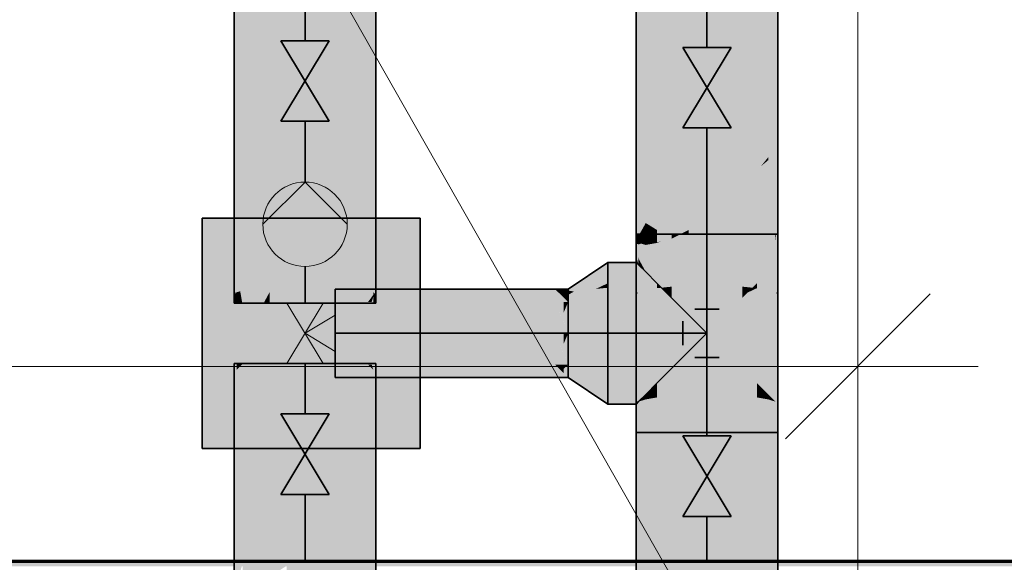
# Model space of a CAD drawing. Extents: x -459 to 541, y -543 to 550.
# Tile 447 of 577: x 162 to 174, y 263 to 270. Entities that reach past the tile are written whole.
import ezdxf
from ezdxf.lldxf.tags import DXFTag

# ---------------------------------------------------------------- set-up
doc = ezdxf.new("R2010")
doc.units = 0
doc.layers.get('0').update_dxf_attribs({"lineweight": 35})
for name, color, linetype, lineweight in [('0-Shading', 7, 'Continuous', 35), ('5_UG-NEU', 7, 'Continuous', 25), ('5_UG-TEXT-MASS', 7, 'Continuous', 25)]:
    doc.layers.add(name, color=color, linetype=linetype, lineweight=lineweight)
for name, color, linetype, lineweight, true_color in [('H_Heizung', 1, 'Continuous', 35, 0xff0000), ('H_Ruecklauf', 5, 'Continuous', 35, 0x0000ff), ('H_Vorlauf', 1, 'Continuous', 35, 0xff0000), ('H_Vorlauf@DELETE-EINSTRICH', 1, 'Continuous', 5, 0xff0000)]:
    doc.layers.add(name, color=color, linetype=linetype, lineweight=lineweight, true_color=true_color)
tags = doc.linetypes.add('PUNKT2_S9', pattern=[0.0005, 0, -0.0005]).pattern_tags.tags
tags[6:7] = [DXFTag(74, 4), DXFTag(75, 0), DXFTag(340, '0'), DXFTag(46, 1.0), DXFTag(50, 0.0), DXFTag(44, 0.0), DXFTag(45, 0.0)]
tags[4:5] = [DXFTag(74, 4), DXFTag(75, 0), DXFTag(340, '0'), DXFTag(46, 1.0), DXFTag(50, 0.0), DXFTag(44, 0.0), DXFTag(45, 0.0)]
tags = doc.linetypes.add('VERDECKT2_S2', pattern=[0.0027, 0.002, -0.0007]).pattern_tags.tags
tags[6:7] = [DXFTag(74, 4), DXFTag(75, 0), DXFTag(340, '0'), DXFTag(46, 1.0), DXFTag(50, 0.0), DXFTag(44, 0.0), DXFTag(45, 0.0)]
tags[4:5] = [DXFTag(74, 4), DXFTag(75, 0), DXFTag(340, '0'), DXFTag(46, 1.0), DXFTag(50, 0.0), DXFTag(44, 0.0), DXFTag(45, 0.0)]

# ---------------------------------------------------------------- blocks, each defined once
blk = doc.blocks.new('Shading-A07ALAKV1N', base_point=(152.569, 260.296))
at = {"layer": '0-Shading', "color": 5, "true_color": 0x0000f5}
for points in [[(169.841, 272.264), (169.629, 272.052), (169.841, 267.559), (169.629, 267.443)], [(170.509, 272.052), (170.297, 272.264), (170.509, 268.399), (170.297, 268.054)], [(170.509, 268.399), (170.297, 268.054), (170.509, 268.051), (170.297, 267.807)], [(170.509, 268.051), (170.297, 267.807), (170.509, 267.968), (170.297, 267.78)], [(170.297, 267.78), (170.297, 267.375), (170.509, 267.968), (170.509, 267.375)], [(169.841, 267.559), (169.629, 267.443), (169.74, 267.375), (169.629, 267.375)], [(169.841, 267.559), (169.74, 267.375), (169.841, 267.427)], [(169.629, 266.722), (169.841, 266.734), (169.74, 267.375), (169.841, 267.375)], [(169.629, 266.722), (169.74, 267.375), (169.629, 267.318)], [(169.74, 267.375), (169.629, 267.375), (169.629, 267.318)], [(169.74, 267.375), (169.841, 267.375), (169.841, 267.427)], [(170.509, 266.722), (170.509, 267.375), (170.297, 266.734), (170.297, 267.375)], [(169.629, 266.722), (169.841, 266.371), (169.728, 266.728)], [(169.841, 266.371), (169.629, 266.722), (169.629, 266.583)], [(169.841, 266.371), (169.841, 266.734), (169.728, 266.728)], [(170.41, 266.728), (170.297, 266.734), (170.297, 266.371)], [(170.297, 266.371), (170.371, 266.445), (170.41, 266.728)], [(170.41, 266.728), (170.371, 266.445), (170.509, 266.722), (170.509, 266.583)], [(165.853, 266.532), (165.444, 266.532), (165.747, 266.143), (165.444, 266.143)], [(165.853, 266.532), (165.747, 266.143), (165.831, 266.409)], [(165.786, 266.143), (165.877, 266.143), (165.853, 266.532), (165.898, 266.532)], [(165.898, 266.532), (165.877, 266.143), (167.011, 266.532), (167.626, 266.143)], [(167.011, 266.532), (167.626, 266.143), (167.199, 266.532), (167.836, 266.143)], [(167.199, 266.532), (167.836, 266.143), (167.409, 266.532), (168.024, 266.143)], [(167.409, 266.532), (168.024, 266.143), (167.626, 266.532), (168.177, 266.143)], [(167.626, 266.532), (168.177, 266.143), (167.836, 266.532), (168.286, 266.143)], [(167.836, 266.532), (168.286, 266.143), (168.024, 266.532), (168.342, 266.143)], [(168.024, 266.532), (168.342, 266.143), (168.177, 266.532)], [(168.177, 266.532), (168.286, 266.276), (168.286, 266.532)], [(168.286, 266.399), (168.286, 266.276), (168.342, 266.532), (168.342, 266.143)], [(168.286, 266.532), (168.286, 266.399), (168.342, 266.532)], [(168.837, 266.583), (168.837, 266.371), (169.629, 266.583), (169.841, 266.371)], [(169.841, 266.371), (169.629, 266.583), (169.841, 265.915), (169.629, 265.703)], [(170.371, 266.445), (170.297, 265.915), (170.509, 266.583), (170.509, 265.703)], [(165.747, 266.143), (165.786, 266.143), (165.831, 266.409)], [(170.297, 266.371), (170.297, 265.915), (170.371, 266.445)], [(165.747, 266.143), (165.444, 266.143), (165.853, 265.754), (165.444, 265.754)], [(165.747, 266.143), (165.853, 265.754), (165.831, 265.878)], [(165.786, 266.143), (165.747, 266.143), (165.831, 265.878)], [(165.853, 265.754), (165.898, 265.754), (165.786, 266.143), (165.877, 266.143)], [(165.877, 266.143), (165.898, 265.754), (167.626, 266.143), (168.177, 265.754)], [(167.626, 266.143), (168.177, 265.754), (167.836, 266.143), (168.286, 265.754)], [(167.836, 266.143), (168.286, 265.754), (168.024, 266.143), (168.342, 265.754)], [(168.024, 266.143), (168.342, 265.754), (168.177, 266.143)], [(168.177, 266.143), (168.286, 265.887), (168.286, 266.143)], [(168.286, 266.011), (168.286, 265.887), (168.342, 266.143), (168.342, 265.754)], [(168.286, 266.143), (168.286, 266.011), (168.342, 266.143)], [(168.837, 265.915), (168.837, 265.703), (169.841, 265.915), (169.629, 265.703)], [(169.629, 265.703), (169.841, 265.818), (169.841, 265.915)], [(170.297, 265.818), (170.509, 265.703), (170.297, 265.915)], [(169.629, 265.628), (169.841, 265.696), (169.629, 265.703), (169.841, 265.818)], [(170.297, 265.696), (170.509, 265.628), (170.297, 265.818), (170.509, 265.703)], [(169.629, 265.515), (169.841, 265.551), (169.629, 265.628), (169.841, 265.696)], [(170.297, 265.551), (170.509, 265.515), (170.297, 265.696), (170.509, 265.628)], [(169.629, 265.364), (169.841, 265.375), (169.629, 265.515), (169.841, 265.551)], [(170.297, 265.375), (170.509, 265.364), (170.297, 265.551), (170.509, 265.515)], [(169.629, 264.911), (169.841, 264.911), (169.629, 265.364), (169.841, 265.375)], [(170.297, 264.911), (170.509, 264.911), (170.297, 265.375), (170.509, 265.364)], [(169.629, 262.616), (169.841, 262.616), (169.629, 264.911), (169.841, 264.911)], [(170.297, 262.616), (170.509, 262.616), (170.297, 264.911), (170.509, 264.911)]]:
    blk.add_solid(points, dxfattribs=at)
at = {"layer": '0-Shading', "color": 5, "true_color": 0x0000fd}
for points in [[(170.069, 272.337), (169.841, 272.264), (170.069, 267.767), (169.841, 267.559)], [(170.297, 272.264), (170.069, 272.337), (170.297, 268.054), (170.069, 267.767)], [(170.297, 268.054), (170.069, 267.767), (170.297, 267.807), (170.069, 267.594)], [(170.069, 267.767), (169.841, 267.559), (170.069, 267.594), (169.841, 267.427)], [(170.297, 267.807), (170.132, 267.653), (170.297, 267.78)], [(170.132, 267.653), (170.297, 267.375), (170.297, 267.78)], [(170.132, 267.653), (170.069, 267.594), (170.297, 267.375), (170.069, 267.375)], [(169.841, 267.427), (169.841, 267.375), (170.069, 267.594), (170.069, 267.375)], [(170.069, 266.738), (170.069, 267.375), (169.841, 266.734), (169.841, 267.375)], [(170.297, 266.734), (170.297, 267.375), (170.069, 266.738), (170.069, 267.375)], [(169.841, 266.734), (169.841, 266.371), (170.069, 266.738), (170.069, 266.143)], [(170.069, 266.143), (170.297, 266.371), (170.069, 266.738), (170.297, 266.734)], [(168.837, 266.371), (168.837, 266.143), (169.841, 266.371), (170.069, 266.143)], [(169.841, 266.371), (169.841, 265.915), (170.069, 266.143)], [(170.069, 266.143), (170.297, 265.915), (170.297, 266.371)], [(168.837, 266.143), (168.837, 265.915), (170.069, 266.143), (169.841, 265.915)], [(169.841, 265.915), (170.069, 265.988), (170.069, 266.143)], [(170.069, 265.988), (170.297, 265.915), (170.069, 266.143)], [(169.841, 265.818), (170.069, 265.857), (169.841, 265.915), (170.069, 265.988)], [(170.069, 265.857), (170.297, 265.818), (170.069, 265.988), (170.297, 265.915)], [(169.841, 265.696), (170.069, 265.719), (169.841, 265.818), (170.069, 265.857)], [(170.069, 265.719), (170.297, 265.696), (170.069, 265.857), (170.297, 265.818)], [(169.841, 265.551), (170.069, 265.563), (169.841, 265.696), (170.069, 265.719)], [(170.069, 265.563), (170.297, 265.551), (170.069, 265.719), (170.297, 265.696)], [(169.841, 265.375), (170.069, 265.379), (169.841, 265.551), (170.069, 265.563)], [(170.069, 265.379), (170.297, 265.375), (170.069, 265.563), (170.297, 265.551)], [(169.841, 264.911), (170.069, 264.911), (169.841, 265.375), (170.069, 265.379)], [(170.069, 264.911), (170.297, 264.911), (170.069, 265.379), (170.297, 265.375)], [(169.841, 262.616), (170.069, 262.616), (169.841, 264.911), (170.069, 264.911)], [(170.069, 262.616), (170.297, 262.616), (170.069, 264.911), (170.297, 264.911)]]:
    blk.add_solid(points, dxfattribs=at)
at = {"layer": '0-Shading', "color": 172, "true_color": 0x0000e4}
for points in [[(169.629, 272.052), (169.447, 271.715), (169.629, 267.443), (169.447, 267.427)], [(170.691, 271.715), (170.509, 272.052), (170.691, 268.779), (170.509, 268.399)], [(170.691, 268.779), (170.509, 268.399), (170.691, 268.31), (170.509, 268.051)], [(170.691, 268.31), (170.509, 268.051), (170.691, 268.156), (170.509, 267.968)], [(170.509, 267.968), (170.509, 267.375), (170.691, 268.156), (170.691, 267.375)], [(169.447, 267.427), (169.447, 267.375), (169.629, 267.443), (169.629, 267.375)], [(169.629, 267.318), (169.629, 267.375), (169.447, 267.273), (169.447, 267.375)], [(170.509, 266.722), (170.635, 266.709), (170.691, 267.375), (170.691, 266.765)], [(170.509, 266.722), (170.691, 267.375), (170.509, 267.375)], [(169.447, 267.266), (169.629, 267.318), (169.495, 267.285)], [(169.629, 267.318), (169.447, 267.266), (169.503, 266.709), (169.447, 266.765)], [(169.447, 267.273), (169.447, 267.266), (169.495, 267.285)], [(169.629, 267.318), (169.503, 266.709), (169.629, 266.722)], [(169.447, 266.765), (168.837, 266.765), (169.503, 266.709), (168.837, 266.709)], [(169.447, 266.765), (169.447, 266.704), (169.503, 266.709)], [(170.635, 266.709), (170.691, 266.704), (170.691, 266.765)], [(168.837, 266.709), (168.837, 266.583), (169.503, 266.709), (169.629, 266.583)], [(169.503, 266.709), (169.447, 266.704), (169.629, 266.583)], [(169.447, 266.704), (169.447, 265.521), (169.629, 266.583), (169.629, 265.703)], [(169.558, 266.715), (169.503, 266.709), (169.629, 266.583)], [(169.629, 266.583), (169.629, 266.722), (169.558, 266.715)], [(170.58, 266.715), (170.509, 266.722), (170.509, 266.583)], [(170.509, 266.583), (170.576, 266.65), (170.58, 266.715)], [(170.576, 266.65), (170.509, 265.703), (170.691, 266.704), (170.691, 265.521)], [(170.509, 266.583), (170.509, 265.703), (170.576, 266.65)], [(170.58, 266.715), (170.576, 266.65), (170.635, 266.709)], [(170.576, 266.65), (170.691, 266.704), (170.635, 266.709)], [(168.837, 265.703), (168.837, 265.521), (169.629, 265.703), (169.447, 265.521)], [(169.447, 265.521), (169.629, 265.628), (169.629, 265.703)], [(170.509, 265.628), (170.691, 265.521), (170.509, 265.703)], [(169.447, 265.457), (169.629, 265.515), (169.447, 265.521), (169.629, 265.628)], [(170.509, 265.515), (170.691, 265.457), (170.509, 265.628), (170.691, 265.521)], [(169.447, 265.345), (169.629, 265.364), (169.447, 265.457), (169.629, 265.515)], [(170.509, 265.364), (170.691, 265.345), (170.509, 265.515), (170.691, 265.457)], [(169.447, 264.911), (169.629, 264.911), (169.447, 265.345), (169.629, 265.364)], [(170.509, 264.911), (170.691, 264.911), (170.509, 265.364), (170.691, 265.345)], [(169.447, 262.616), (169.629, 262.616), (169.447, 264.911), (169.629, 264.911)], [(170.509, 262.616), (170.691, 262.616), (170.509, 264.911), (170.691, 264.911)]]:
    blk.add_solid(points, dxfattribs=at)
at = {"layer": '0-Shading', "color": 172, "true_color": 0x0000cd}
for points in [[(169.447, 271.715), (169.307, 271.275), (169.447, 267.427), (169.307, 267.513)], [(170.831, 271.275), (170.691, 271.715), (170.831, 269.168), (170.691, 268.779)], [(170.831, 269.168), (170.691, 268.779), (170.831, 268.567), (170.691, 268.31)], [(170.831, 268.567), (170.691, 268.31), (170.831, 268.332), (170.691, 268.156)], [(170.742, 268.22), (170.691, 268.156), (170.831, 267.375), (170.691, 267.375)], [(170.831, 268.332), (170.742, 268.22), (170.831, 268.295)], [(170.742, 268.22), (170.831, 267.375), (170.831, 268.295)], [(169.307, 267.513), (169.307, 267.375), (169.447, 267.427), (169.447, 267.375)], [(169.447, 267.273), (169.447, 267.375), (169.307, 267.297), (169.307, 267.375)], [(170.831, 267.003), (170.831, 267.375), (170.691, 266.765), (170.691, 267.375)], [(169.307, 267.297), (169.307, 267.241), (169.447, 267.273), (169.447, 267.266)], [(169.447, 267.266), (169.307, 267.241), (169.447, 266.765), (169.307, 267.003)], [(169.447, 266.765), (169.307, 267.003), (169.307, 266.905)], [(170.691, 266.765), (170.831, 266.905), (170.831, 267.003)], [(168.837, 266.905), (168.837, 266.765), (169.307, 266.905), (169.447, 266.765)], [(169.447, 266.765), (169.307, 266.905), (169.447, 266.704), (169.307, 266.68)], [(170.691, 266.765), (170.691, 266.704), (170.831, 266.905), (170.831, 266.68)], [(169.307, 265.381), (169.447, 265.521), (169.307, 266.68), (169.447, 266.704)], [(170.831, 265.381), (170.831, 266.68), (170.691, 265.521), (170.691, 266.704)], [(168.837, 265.521), (168.837, 265.381), (169.447, 265.521), (169.307, 265.381)], [(169.307, 265.381), (169.447, 265.457), (169.447, 265.521)], [(170.691, 265.457), (170.831, 265.381), (170.691, 265.521)], [(169.307, 265.321), (169.447, 265.345), (169.307, 265.381), (169.447, 265.457)], [(170.691, 265.345), (170.831, 265.321), (170.691, 265.457), (170.831, 265.381)], [(169.307, 264.911), (169.447, 264.911), (169.307, 265.321), (169.447, 265.345)], [(170.691, 264.911), (170.831, 264.911), (170.691, 265.345), (170.831, 265.321)], [(169.307, 262.616), (169.447, 262.616), (169.307, 264.911), (169.447, 264.911)], [(170.691, 262.616), (170.831, 262.616), (170.691, 264.911), (170.831, 264.911)]]:
    blk.add_solid(points, dxfattribs=at)
at = {"layer": '0-Shading', "color": 174, "true_color": 0x0000b0}
for points in [[(169.307, 271.275), (169.219, 270.762), (169.307, 267.513), (169.219, 267.694)], [(170.919, 270.762), (170.831, 271.275), (170.919, 269.54), (170.831, 269.168)], [(170.919, 269.54), (170.831, 269.168), (170.919, 268.803), (170.831, 268.567)], [(170.919, 268.803), (170.831, 268.567), (170.919, 268.483), (170.831, 268.332)], [(170.919, 268.483), (170.831, 268.332), (170.919, 268.381), (170.831, 268.295)], [(170.831, 268.295), (170.831, 267.375), (170.919, 268.381), (170.919, 267.375)], [(169.307, 267.513), (169.219, 267.694), (169.23, 267.375), (169.219, 267.386)], [(169.307, 267.513), (169.23, 267.375), (169.307, 267.375)], [(169.219, 267.386), (169.219, 267.375), (169.23, 267.375)], [(169.219, 267.375), (169.219, 267.267), (169.23, 267.375), (169.229, 267.264)], [(169.23, 267.375), (169.229, 267.264), (169.307, 267.297), (169.307, 267.241)], [(169.307, 267.297), (169.307, 267.375), (169.23, 267.375)], [(170.919, 267.28), (170.919, 267.375), (170.831, 267.003), (170.831, 267.375)], [(169.229, 267.264), (169.219, 267.267), (169.228, 267.251), (169.219, 267.248)], [(169.228, 267.251), (169.219, 267.248), (169.225, 267.057), (169.219, 267.068)], [(169.228, 267.251), (169.225, 267.057), (169.283, 267.079), (169.268, 266.978)], [(169.249, 267.258), (169.229, 267.264), (169.228, 267.251)], [(169.283, 267.079), (169.307, 267.241), (169.228, 267.251), (169.249, 267.258)], [(169.283, 267.079), (169.228, 267.251), (169.228, 267.251)], [(169.307, 267.003), (169.307, 267.241), (169.283, 267.079)], [(170.831, 267.003), (170.831, 266.905), (170.919, 267.28), (170.919, 267.068)], [(168.837, 266.993), (168.837, 266.905), (169.219, 266.993), (169.307, 266.905)], [(169.225, 267.057), (169.219, 267.068), (169.224, 266.988), (169.219, 266.993)], [(169.219, 266.993), (169.219, 266.652), (169.224, 266.988)], [(169.268, 266.978), (169.225, 267.057), (169.264, 266.949), (169.224, 266.988)], [(169.307, 266.905), (169.307, 267.003), (169.268, 266.978), (169.283, 267.079)], [(170.831, 266.905), (170.831, 266.68), (170.919, 267.068), (170.919, 266.652)], [(169.224, 266.988), (169.219, 266.652), (169.264, 266.949)], [(169.264, 266.949), (169.219, 266.652), (169.307, 266.905), (169.307, 266.68)], [(169.268, 266.978), (169.264, 266.949), (169.307, 266.905)], [(165.444, 266.693), (165.444, 266.639), (165.935, 266.649), (165.76, 266.639)], [(165.444, 266.693), (165.935, 266.649), (165.949, 266.693)], [(165.932, 266.639), (165.444, 266.639), (165.853, 266.532), (165.444, 266.532)], [(165.76, 266.639), (165.932, 266.639), (165.935, 266.649)], [(165.932, 266.639), (165.853, 266.532), (165.919, 266.599)], [(165.932, 266.639), (165.898, 266.532), (166.799, 266.639), (167.011, 266.532)], [(165.949, 266.693), (165.932, 266.639), (168.024, 266.693), (168.131, 266.639)], [(166.799, 266.639), (167.011, 266.532), (166.9, 266.639), (167.199, 266.532)], [(166.9, 266.639), (167.199, 266.532), (167.043, 266.639), (167.409, 266.532)], [(167.043, 266.639), (167.409, 266.532), (167.218, 266.639), (167.626, 266.532)], [(167.218, 266.639), (167.626, 266.532), (167.413, 266.639), (167.836, 266.532)], [(167.413, 266.639), (167.836, 266.532), (167.615, 266.639), (168.024, 266.532)], [(167.615, 266.639), (168.024, 266.532), (167.811, 266.639), (168.177, 266.532)], [(167.811, 266.639), (168.177, 266.532), (167.987, 266.639), (168.286, 266.532)], [(167.987, 266.639), (168.286, 266.532), (168.131, 266.639), (168.342, 266.532)], [(168.024, 266.693), (168.131, 266.639), (168.177, 266.693), (168.233, 266.639)], [(168.131, 266.639), (168.342, 266.532), (168.233, 266.639)], [(168.177, 266.693), (168.233, 266.639), (168.286, 266.693), (168.286, 266.639)], [(168.342, 266.532), (168.342, 266.639), (168.233, 266.639)], [(168.286, 266.693), (168.286, 266.639), (168.342, 266.693), (168.287, 266.639)], [(168.287, 266.639), (168.342, 266.639), (168.342, 266.693)], [(169.219, 265.293), (169.307, 265.381), (169.219, 266.652), (169.307, 266.68)], [(170.919, 265.293), (170.919, 266.652), (170.831, 265.381), (170.831, 266.68)], [(165.853, 266.532), (165.898, 266.532), (165.919, 266.599)], [(165.444, 265.754), (165.919, 265.688), (165.853, 265.754)], [(165.444, 265.754), (165.444, 265.593), (165.919, 265.688), (165.949, 265.593)], [(165.919, 265.688), (165.898, 265.754), (165.853, 265.754)], [(165.898, 265.754), (165.949, 265.593), (168.177, 265.754), (168.342, 265.593)], [(168.177, 265.754), (168.286, 265.648), (168.286, 265.754)], [(168.286, 265.699), (168.286, 265.648), (168.342, 265.754), (168.342, 265.593)], [(168.286, 265.754), (168.286, 265.699), (168.342, 265.754)], [(168.837, 265.381), (168.837, 265.293), (169.307, 265.381), (169.219, 265.293)], [(169.219, 265.293), (169.307, 265.321), (169.307, 265.381)], [(169.219, 264.911), (169.307, 264.911), (169.219, 265.293), (169.307, 265.321)], [(170.831, 265.321), (170.919, 265.293), (170.831, 265.381)], [(170.831, 264.911), (170.919, 264.911), (170.831, 265.321), (170.919, 265.293)], [(169.219, 262.616), (169.307, 262.616), (169.219, 264.911), (169.307, 264.911)], [(170.831, 262.616), (170.919, 262.616), (170.831, 264.911), (170.919, 264.911)]]:
    blk.add_solid(points, dxfattribs=at)
at = {"layer": '0-Shading', "color": 174, "true_color": 0x000090}
for points in [[(169.219, 270.762), (169.189, 270.212), (169.219, 267.694), (169.189, 267.959)], [(170.949, 270.212), (170.919, 270.762), (170.949, 269.87), (170.919, 269.54)], [(170.949, 269.87), (170.919, 269.54), (170.949, 269.003), (170.919, 268.803)], [(170.949, 269.003), (170.919, 268.803), (170.949, 268.599), (170.919, 268.483)], [(170.949, 268.599), (170.919, 268.483), (170.949, 268.431), (170.919, 268.381)], [(170.949, 268.431), (170.919, 268.381), (170.929, 267.375), (170.919, 267.375)], [(170.949, 268.431), (170.929, 267.375), (170.949, 267.576)], [(169.219, 267.694), (169.189, 267.959), (169.219, 267.386), (169.189, 267.536)], [(169.189, 267.536), (169.189, 267.375), (169.219, 267.386), (169.219, 267.375)], [(170.929, 267.375), (170.949, 267.375), (170.949, 267.576)], [(169.219, 267.267), (169.219, 267.375), (169.189, 267.339), (169.189, 267.375)], [(170.919, 266.652), (170.932, 266.639), (170.949, 267.375), (170.949, 266.693)], [(170.919, 267.28), (170.919, 266.652), (170.929, 267.375), (170.949, 267.375)], [(170.919, 267.375), (170.919, 267.28), (170.929, 267.375)], [(169.189, 267.339), (169.189, 267.258), (169.219, 267.267), (169.219, 267.248)], [(169.216, 267.088), (169.219, 267.248), (169.189, 267.243), (169.189, 267.258)], [(169.214, 267.009), (169.216, 267.088), (169.189, 267.088), (169.189, 267.243)], [(169.219, 267.068), (169.219, 267.248), (169.216, 267.088)], [(168.837, 267.023), (168.837, 266.993), (169.189, 267.023), (169.219, 266.993)], [(169.189, 267.088), (169.189, 267.023), (169.214, 267.009), (169.214, 266.998)], [(169.189, 267.023), (169.189, 266.693), (169.214, 266.998), (169.206, 266.639)], [(169.214, 266.998), (169.206, 266.639), (169.219, 266.993), (169.219, 266.652)], [(169.219, 266.993), (169.219, 267.068), (169.214, 267.009), (169.216, 267.088)], [(169.214, 267.009), (169.214, 266.998), (169.219, 266.993)], [(169.189, 266.693), (169.189, 266.622), (169.206, 266.639)], [(169.219, 265.293), (169.219, 266.652), (169.189, 265.263), (169.189, 266.622)], [(170.949, 265.263), (170.949, 266.622), (170.919, 265.293), (170.919, 266.652)], [(170.932, 266.639), (170.949, 266.622), (170.949, 266.693)], [(168.837, 265.293), (168.837, 265.263), (169.219, 265.293), (169.189, 265.263)], [(169.189, 264.911), (169.219, 264.911), (169.189, 265.263), (169.219, 265.293)], [(170.919, 264.911), (170.949, 264.911), (170.919, 265.293), (170.949, 265.263)], [(169.189, 262.616), (169.219, 262.616), (169.189, 264.911), (169.219, 264.911)], [(170.919, 262.616), (170.949, 262.616), (170.919, 264.911), (170.949, 264.911)]]:
    blk.add_solid(points, dxfattribs=at)
at = {"layer": '0-Shading', "color": 174, "true_color": 0x00008d}
for points in [[(168.837, 266.993), (168.837, 267.023), (168.342, 266.674), (168.342, 266.693)], [(168.837, 265.263), (168.837, 265.293), (168.342, 265.593), (168.342, 265.612)]]:
    blk.add_solid(points, dxfattribs=at)
at = {"layer": '0-Shading', "color": 174, "true_color": 0x0000a8}
for points in [[(168.414, 266.661), (168.837, 266.905), (168.342, 266.674), (168.837, 266.993)], [(168.414, 266.661), (168.342, 266.674), (168.342, 266.649)], [(168.342, 266.62), (168.414, 266.661), (168.342, 266.649)], [(168.837, 265.293), (168.837, 265.381), (168.342, 265.612), (168.342, 265.667)]]:
    blk.add_solid(points, dxfattribs=at)
at = {"layer": '0-Shading', "color": 172, "true_color": 0x0000c0}
for points in [[(168.686, 266.694), (168.837, 266.765), (168.414, 266.661), (168.837, 266.905)], [(168.342, 266.532), (168.686, 266.694), (168.342, 266.62), (168.414, 266.661)], [(168.837, 265.381), (168.837, 265.521), (168.342, 265.667), (168.342, 265.754)]]:
    blk.add_solid(points, dxfattribs=at)
at = {"layer": '0-Shading', "color": 172, "true_color": 0x0000d3}
for points in [[(168.837, 266.709), (168.837, 266.765), (168.686, 266.694)], [(168.342, 266.418), (168.837, 266.583), (168.686, 266.694), (168.837, 266.709)], [(168.342, 266.418), (168.686, 266.694), (168.342, 266.532)], [(168.837, 265.521), (168.837, 265.703), (168.342, 265.754), (168.342, 265.868)]]:
    blk.add_solid(points, dxfattribs=at)
at = {"layer": '0-Shading', "color": 172, "true_color": 0x0000e1}
for points in [[(168.837, 266.371), (168.837, 266.583), (168.342, 266.286), (168.342, 266.418)], [(168.837, 265.703), (168.837, 265.915), (168.342, 265.868), (168.342, 266.001)]]:
    blk.add_solid(points, dxfattribs=at)
at = {"layer": '0-Shading', "color": 5, "true_color": 0x0000e8}
for points in [[(168.837, 266.143), (168.837, 266.371), (168.342, 266.143), (168.342, 266.286)], [(168.837, 265.915), (168.837, 266.143), (168.342, 266.001), (168.342, 266.143)]]:
    blk.add_solid(points, dxfattribs=at)
blk = doc.blocks.new('Shading-A07ALAKX1N', base_point=(152.549, 262.235))
at = {"layer": '0-Shading', "color": 1, "true_color": 0xf50000}
for points in [[(164.629, 272.052), (164.629, 266.722), (164.841, 272.264), (164.841, 266.734)], [(165.297, 272.264), (165.297, 266.734), (165.509, 272.052), (165.509, 266.722)], [(164.629, 266.722), (164.629, 266.518), (164.841, 266.734), (164.841, 266.518)], [(165.297, 266.734), (165.297, 266.518), (165.509, 266.722), (165.509, 266.518)], [(164.811, 265.768), (164.629, 265.768), (164.648, 265.493)], [(164.648, 265.493), (164.629, 265.768), (164.629, 265.461)], [(164.75, 264.014), (164.811, 265.768), (164.648, 265.493)], [(164.75, 264.014), (164.841, 264.104), (164.811, 265.768), (164.841, 265.768)], [(165.509, 264.28), (165.509, 265.768), (165.297, 264.302), (165.297, 265.768)], [(164.629, 263.896), (164.75, 264.014), (164.629, 265.461), (164.648, 265.493)], [(165.509, 263.409), (165.509, 264.28), (165.297, 263.405), (165.297, 264.302)], [(164.841, 263.252), (164.841, 264.104), (164.803, 263.228), (164.75, 264.014)], [(164.629, 263.114), (164.803, 263.228), (164.629, 263.896), (164.75, 264.014)], [(165.297, 263.405), (165.297, 262.803), (165.509, 263.409), (165.509, 262.827)]]:
    blk.add_solid(points, dxfattribs=at)
at = {"layer": '0-Shading', "color": 1, "true_color": 0xfd0000}
for points in [[(164.841, 272.264), (164.841, 266.734), (165.069, 272.337), (165.069, 266.738)], [(165.069, 272.337), (165.069, 266.738), (165.297, 272.264), (165.297, 266.734)], [(164.841, 266.734), (164.841, 266.518), (165.069, 266.738), (165.069, 266.518)], [(165.069, 266.738), (165.069, 266.518), (165.297, 266.734), (165.297, 266.518)], [(165.069, 264.242), (165.069, 265.768), (164.841, 264.104), (164.841, 265.768)], [(165.297, 264.302), (165.297, 265.768), (165.069, 264.242), (165.069, 265.768)], [(165.297, 263.405), (165.297, 264.302), (165.069, 263.352), (165.069, 264.242)], [(165.069, 263.352), (165.069, 264.242), (164.841, 263.252), (164.841, 264.104)], [(164.841, 263.252), (164.841, 262.672), (165.069, 263.352), (165.069, 262.75)], [(165.069, 263.352), (165.069, 262.75), (165.297, 263.405), (165.297, 262.803)]]:
    blk.add_solid(points, dxfattribs=at)
at = {"layer": '0-Shading', "color": 12, "true_color": 0xe40000}
for points in [[(164.447, 271.715), (164.447, 266.704), (164.629, 272.052), (164.629, 266.722)], [(165.509, 272.052), (165.509, 266.722), (165.691, 271.715), (165.691, 266.704)], [(164.629, 266.722), (164.447, 266.704), (164.555, 266.518), (164.447, 266.518)], [(164.629, 266.722), (164.555, 266.518), (164.629, 266.655)], [(164.555, 266.518), (164.629, 266.518), (164.629, 266.655)], [(165.509, 266.722), (165.509, 266.518), (165.691, 266.704), (165.691, 266.518)], [(164.629, 265.461), (164.629, 265.768), (164.447, 264.996), (164.447, 265.768)], [(165.691, 265.768), (165.509, 265.768), (165.691, 263.362), (165.509, 263.409)], [(164.629, 263.896), (164.629, 265.461), (164.447, 263.635), (164.447, 264.996)], [(164.447, 263.635), (164.447, 262.946), (164.629, 263.896), (164.629, 263.114)], [(165.509, 263.409), (165.509, 262.827), (165.691, 263.362), (165.691, 262.822)]]:
    blk.add_solid(points, dxfattribs=at)
at = {"layer": '0-Shading', "color": 12, "true_color": 0xcd0000}
for points in [[(164.307, 271.275), (164.307, 266.68), (164.447, 271.715), (164.447, 266.704)], [(165.691, 271.715), (165.691, 266.704), (165.831, 271.275), (165.831, 266.68)], [(164.307, 266.68), (164.307, 266.518), (164.447, 266.704), (164.447, 266.518)], [(165.691, 266.704), (165.691, 266.518), (165.831, 266.68), (165.831, 266.518)], [(164.447, 264.996), (164.447, 265.768), (164.307, 264.459), (164.307, 265.768)], [(165.691, 265.768), (165.691, 262.822), (165.831, 265.768), (165.831, 262.787)], [(164.447, 263.635), (164.447, 264.996), (164.307, 263.336), (164.307, 264.459)], [(164.307, 263.336), (164.307, 262.759), (164.447, 263.635), (164.447, 262.946)]]:
    blk.add_solid(points, dxfattribs=at)
at = {"layer": '0-Shading', "color": 14, "true_color": 0xb00000}
for points in [[(164.307, 271.275), (164.261, 271.005), (164.307, 266.68), (164.261, 266.665)], [(165.831, 271.275), (165.831, 266.68), (165.919, 270.762), (165.919, 266.652)], [(164.261, 271.005), (164.219, 270.762), (164.261, 266.665), (164.219, 266.652)], [(164.263, 266.666), (164.219, 266.652), (164.288, 266.518), (164.219, 266.518)], [(164.307, 266.68), (164.263, 266.666), (164.307, 266.518), (164.288, 266.518)], [(165.831, 266.68), (165.831, 266.518), (165.919, 266.652), (165.919, 266.518)], [(164.222, 265.69), (164.286, 265.754), (164.219, 265.768), (164.288, 265.768)], [(164.222, 265.69), (164.219, 265.768), (164.219, 265.688)], [(164.265, 264.187), (164.3, 265.768), (164.222, 265.69)], [(164.265, 264.187), (164.307, 264.459), (164.3, 265.768), (164.307, 265.768)], [(164.286, 265.754), (164.3, 265.768), (164.288, 265.768)], [(165.831, 262.616), (165.919, 262.616), (165.831, 265.768), (165.919, 265.768)], [(164.219, 263.886), (164.265, 264.187), (164.219, 265.688), (164.222, 265.69)], [(164.307, 263.336), (164.307, 264.459), (164.292, 263.281), (164.265, 264.187)], [(164.219, 263.021), (164.292, 263.281), (164.219, 263.886), (164.265, 264.187)], [(164.292, 263.281), (164.307, 262.759), (164.307, 263.336)]]:
    blk.add_solid(points, dxfattribs=at)
at = {"layer": '0-Shading', "color": 14, "true_color": 0x900000}
for points in [[(164.219, 270.762), (164.189, 270.212), (164.206, 266.639), (164.189, 266.693)], [(164.219, 270.762), (164.206, 266.639), (164.219, 266.652)], [(165.919, 270.762), (165.919, 266.652), (165.949, 270.212), (165.949, 266.622)], [(164.189, 266.693), (164.189, 266.622), (164.206, 266.639)], [(164.202, 266.634), (164.189, 266.622), (164.2, 266.518), (164.189, 266.518)], [(164.219, 266.518), (164.202, 266.634), (164.2, 266.518)], [(164.219, 266.518), (164.219, 266.599), (164.202, 266.634), (164.206, 266.639)], [(164.219, 266.599), (164.219, 266.652), (164.206, 266.639)], [(165.919, 266.652), (165.919, 266.518), (165.949, 266.622), (165.949, 266.518)], [(164.219, 265.688), (164.219, 265.768), (164.189, 265.593), (164.189, 265.768)], [(165.919, 262.616), (165.949, 262.616), (165.919, 265.768), (165.949, 265.768)], [(164.219, 263.886), (164.219, 265.688), (164.189, 263.315), (164.189, 265.593)], [(164.189, 263.315), (164.189, 262.711), (164.219, 263.886), (164.219, 263.021)], [(152.549, 263.316), (152.549, 263.247), (232.589, 263.316), (232.589, 263.247)]]:
    blk.add_solid(points, dxfattribs=at)
at = {"layer": '0-Shading', "color": 1, "true_color": 0xff0000}
for points in [[(166.5, 266.761), (166.5, 267.574), (163.788, 266.761), (163.788, 267.574)], [(166.5, 264.712), (166.5, 266.761), (163.788, 264.712), (163.788, 266.761)]]:
    blk.add_solid(points, dxfattribs=at)
blk = doc.blocks.new('Referenz-A07ALAR41N', base_point=(-170.808, 0))
at = {"layer": '5_UG-NEU', "color": 0, "linetype": 'VERDECKT2_S2', "lineweight": 13, "ltscale": 0.13}
blk.add_line((171.944, 348.919), (171.944, 259.055), dxfattribs=at)
at = {"layer": '5_UG-NEU', "color": 0, "linetype": 'PUNKT2_S9', "lineweight": 13, "ltscale": 0.13}
blk.add_line((131.184, 330.655), (171.944, 259.055), dxfattribs=at)
at = {"layer": '5_UG-TEXT-MASS', "color": 0, "lineweight": 13}
for p, q in [((171.944, 265.731), (171.944, 267.231)), ((171.044, 264.831), (172.844, 266.631)), ((138.142, 265.731), (171.944, 265.731)), ((171.944, 265.731), (171.944, 264.231)), ((171.944, 265.731), (173.444, 265.731))]:
    blk.add_line(p, q, dxfattribs=at)
blk = doc.blocks.new('gemischter Verteiler-A07ALBME1N', base_point=(152.569, 259.296))
at = {"color": 0, "linetype": 'ByBlock', "lineweight": -2, "ltscale": 0.35}
blk.add_line((152.569, 263.296), (232.569, 263.296), dxfattribs=at)
blk = doc.blocks.new('Mischerventil-A07ALBPM1N', base_point=(164.844, 265.768))
at = {"color": 0, "lineweight": -2}
for p, q in [((164.844, 265.768), (165.294, 266.518)), ((164.844, 266.518), (165.294, 265.768)), ((165.294, 266.518), (164.844, 266.518)), ((165.444, 266.368), (165.069, 266.143)), ((165.444, 265.918), (165.444, 266.368)), ((165.069, 266.143), (165.444, 265.918)), ((165.294, 265.768), (164.844, 265.768))]:
    blk.add_line(p, q, dxfattribs=at)
blk = doc.blocks.new('Rohr - 1703-A07ALBPO1N', base_point=(165.069, 263.296))
at = {"color": 0, "linetype": 'ByBlock', "lineweight": -2, "ltscale": 0.35}
for p, q in [((165.069, 265.768), (165.069, 265.14)), ((165.069, 264.14), (165.069, 263.296))]:
    blk.add_line(p, q, dxfattribs=at)
blk = doc.blocks.new('BOA-Compact Flanschen-Absperrventil_ PN6_16_ DN15-200_ bis 120°C-A07ALBPQ1N', base_point=(164.769, 264.14))
at = {"color": 0, "lineweight": -2}
for p, q in [((164.769, 265.14), (165.369, 264.14)), ((164.769, 264.14), (165.369, 265.14)), ((165.369, 265.14), (164.769, 265.14)), ((165.369, 264.14), (164.769, 264.14))]:
    blk.add_line(p, q, dxfattribs=at)
blk = doc.blocks.new('Rohr - 1703-A07ALBPY1N', base_point=(165.444, 266.143))
at = {"color": 0, "linetype": 'ByBlock', "lineweight": -2, "ltscale": 0.35}
blk.add_line((165.444, 266.143), (170.069, 266.143), dxfattribs=at)
blk = doc.blocks.new('Rohr - 1703-A07ALBQ01N', base_point=(170.069, 263.296))
at = {"color": 0, "linetype": 'ByBlock', "lineweight": -2, "ltscale": 0.35}
for p, q in [((170.069, 266.143), (170.069, 264.867)), ((170.069, 263.867), (170.069, 263.296))]:
    blk.add_line(p, q, dxfattribs=at)
blk = doc.blocks.new('BOA-Compact Flanschen-Absperrventil_ PN6_16_ DN15-200_ bis 120°C-A07ALBQ21N', base_point=(169.769, 263.867))
at = {"color": 0, "lineweight": -2}
for p, q in [((170.369, 264.867), (169.769, 263.867)), ((170.369, 263.867), (169.769, 264.867)), ((169.769, 264.867), (170.369, 264.867)), ((169.769, 263.867), (170.369, 263.867))]:
    blk.add_line(p, q, dxfattribs=at)
blk = doc.blocks.new('T-Stück-A07ALBQ41N', base_point=(169.769, 265.843))
at = {"color": 0, "lineweight": -2}
for p, q in [((170.219, 266.443), (169.919, 266.443)), ((169.769, 266.293), (169.769, 265.993)), ((169.919, 265.843), (170.219, 265.843))]:
    blk.add_line(p, q, dxfattribs=at)
blk = doc.blocks.new('Rohr - 1703-A07ALBYG1N', base_point=(-100.371, 263.349))
at = {"color": 0, "linetype": 'ByBlock', "lineweight": -2, "ltscale": 0.35}
for p, q in [((170.069, 326.885), (170.069, 269.695)), ((170.069, 268.695), (170.069, 266.143))]:
    blk.add_line(p, q, dxfattribs=at)
blk = doc.blocks.new('BOA-Compact Flanschen-Absperrventil_ PN6_16_ DN15-200_ bis 120°C-A07ALBYI1N', base_point=(169.769, 268.695))
at = {"color": 0, "lineweight": -2}
for p, q in [((170.369, 269.695), (169.769, 268.695)), ((170.369, 268.695), (169.769, 269.695)), ((169.769, 269.695), (170.369, 269.695)), ((169.769, 268.695), (170.369, 268.695))]:
    blk.add_line(p, q, dxfattribs=at)
blk = doc.blocks.new('Rohr - 1703-A07ALBYY1N', base_point=(-100.251, 264.218))
at = {"color": 0, "linetype": 'ByBlock', "lineweight": -2, "ltscale": 0.35}
for p, q in [((165.069, 269.778), (165.069, 326.885)), ((165.069, 268.023), (165.069, 268.778)), ((165.069, 266.518), (165.069, 266.973))]:
    blk.add_line(p, q, dxfattribs=at)
blk = doc.blocks.new('Pumpe-A07ALBZ01N', base_point=(164.544, 266.973))
at = {"color": 0, "lineweight": -2}
for p, q in [((165.069, 268.023), (164.544, 267.498)), ((165.594, 267.498), (165.069, 268.023))]:
    blk.add_line(p, q, dxfattribs=at)
blk.add_circle((165.069, 267.498), 0.525, dxfattribs=at)
blk = doc.blocks.new('BOA-Compact Flanschen-Absperrventil_ PN6_16_ DN15-200_ bis 120°C-A07ALBZ21N', base_point=(164.769, 268.778))
at = {"color": 0, "lineweight": -2}
for p, q in [((165.369, 269.778), (164.769, 268.778)), ((165.369, 268.778), (164.769, 269.778)), ((164.769, 269.778), (165.369, 269.778)), ((164.769, 268.778), (165.369, 268.778))]:
    blk.add_line(p, q, dxfattribs=at)
blk = doc.blocks.new('Geometrie-A07ALC2E1N', base_point=(-101.251, 241.343))
at = {"layer": 'H_Heizung', "lineweight": -2}
blk.add_line((232.569, 263.296), (152.569, 263.296), dxfattribs=at)
at = {"layer": 'H_Ruecklauf', "lineweight": -2}
for p, q in [((169.189, 325.565), (169.189, 267.375)), ((170.949, 267.375), (170.949, 325.565)), ((169.189, 267.375), (169.705, 267.375)), ((169.189, 267.375), (169.189, 264.911)), ((169.705, 267.375), (169.189, 267.375)), ((169.705, 267.375), (170.434, 267.375)), ((170.434, 267.375), (169.705, 267.375)), ((170.434, 267.375), (170.949, 267.375)), ((170.949, 267.375), (170.434, 267.375)), ((170.949, 264.911), (170.949, 267.375)), ((168.837, 267.023), (168.342, 266.693)), ((168.837, 267.023), (168.837, 265.263)), ((168.837, 267.023), (168.837, 266.993)), ((168.837, 266.993), (168.837, 267.023)), ((168.837, 267.023), (169.189, 267.023)), ((168.837, 266.993), (168.837, 266.905)), ((168.837, 266.905), (168.837, 266.993)), ((169.189, 267.023), (169.219, 266.993)), ((169.219, 266.993), (169.189, 267.023)), ((169.219, 266.993), (169.307, 266.905)), ((169.307, 266.905), (169.219, 266.993)), ((168.837, 266.905), (168.837, 266.765)), ((168.837, 266.765), (168.837, 266.905)), ((169.307, 266.905), (169.447, 266.765)), ((169.447, 266.765), (169.307, 266.905)), ((168.837, 266.765), (168.837, 266.583)), ((168.837, 266.583), (168.837, 266.765)), ((169.447, 266.765), (169.629, 266.583)), ((169.629, 266.583), (169.447, 266.765)), ((168.342, 266.693), (165.444, 266.693)), ((165.444, 266.371), (165.444, 266.693)), ((168.342, 266.693), (168.342, 265.593)), ((168.342, 266.371), (168.342, 266.693)), ((168.837, 266.583), (168.837, 266.371)), ((168.837, 266.371), (168.837, 266.583)), ((169.629, 266.583), (169.841, 266.371)), ((169.841, 266.371), (169.629, 266.583)), ((165.444, 265.915), (165.444, 266.371)), ((168.342, 265.915), (168.342, 266.371)), ((168.837, 266.371), (168.837, 266.143)), ((168.837, 266.143), (168.837, 266.371)), ((169.841, 266.371), (170.069, 266.143)), ((170.069, 266.143), (169.841, 266.371)), ((168.837, 266.143), (168.837, 265.915)), ((168.837, 265.915), (168.837, 266.143)), ((170.069, 266.143), (169.841, 265.915)), ((169.841, 265.915), (170.069, 266.143)), ((165.444, 265.593), (165.444, 265.915)), ((168.342, 265.593), (168.342, 265.915)), ((168.837, 265.915), (168.837, 265.703)), ((168.837, 265.703), (168.837, 265.915)), ((169.841, 265.915), (169.629, 265.703)), ((169.629, 265.703), (169.841, 265.915)), ((168.837, 265.703), (168.837, 265.521)), ((168.837, 265.521), (168.837, 265.703)), ((169.629, 265.703), (169.447, 265.521)), ((169.447, 265.521), (169.629, 265.703)), ((165.444, 265.593), (168.342, 265.593)), ((168.837, 265.263), (168.342, 265.593)), ((168.837, 265.521), (168.837, 265.381)), ((168.837, 265.381), (168.837, 265.521)), ((169.447, 265.521), (169.307, 265.381)), ((169.307, 265.381), (169.447, 265.521)), ((168.837, 265.381), (168.837, 265.293)), ((168.837, 265.293), (168.837, 265.381)), ((168.837, 265.293), (168.837, 265.263)), ((168.837, 265.263), (168.837, 265.293)), ((169.219, 265.293), (169.189, 265.263)), ((169.189, 265.263), (169.219, 265.293)), ((169.307, 265.381), (169.219, 265.293)), ((169.219, 265.293), (169.307, 265.381)), ((168.837, 265.263), (169.189, 265.263)), ((169.189, 264.911), (169.189, 262.616)), ((169.189, 264.911), (169.705, 264.911)), ((169.705, 264.911), (169.189, 264.911)), ((169.705, 264.911), (170.434, 264.911)), ((170.434, 264.911), (169.705, 264.911)), ((170.434, 264.911), (170.949, 264.911)), ((170.949, 264.911), (170.434, 264.911)), ((170.949, 262.616), (170.949, 264.911))]:
    blk.add_line(p, q, dxfattribs=at)
blk = doc.blocks.new('Geometrie-A07ALC2G1N', base_point=(-101.131, 241.343))
at = {"layer": 'H_Heizung', "lineweight": -2}
blk.add_line((232.589, 263.316), (152.549, 263.316), dxfattribs=at)
at = {"layer": 'H_Vorlauf', "lineweight": -2}
for p, q in [((164.189, 325.565), (164.189, 266.518)), ((165.949, 266.518), (165.949, 325.565)), ((163.788, 267.574), (163.788, 267.574)), ((163.788, 264.712), (163.788, 267.574)), ((163.788, 267.574), (166.5, 267.574)), ((163.788, 264.712), (163.788, 267.574)), ((163.788, 267.574), (166.5, 267.574)), ((166.5, 267.574), (166.5, 267.574)), ((166.5, 267.574), (166.5, 264.712)), ((166.5, 267.574), (166.5, 264.712)), ((164.189, 266.518), (164.705, 266.518)), ((164.705, 266.518), (165.434, 266.518)), ((165.434, 266.518), (165.949, 266.518)), ((164.189, 265.768), (164.189, 262.616)), ((164.189, 265.768), (164.705, 265.768)), ((164.705, 265.768), (165.434, 265.768)), ((165.434, 265.768), (165.949, 265.768)), ((165.949, 262.616), (165.949, 265.768)), ((163.788, 264.712), (163.788, 264.712)), ((166.5, 264.712), (163.788, 264.712)), ((166.5, 264.712), (163.788, 264.712)), ((166.5, 264.712), (166.5, 264.712))]:
    blk.add_line(p, q, dxfattribs=at)

msp = doc.modelspace()

# ---------------------------------------------------------------- block references
at = {"color": 251, "lineweight": 25, "ltscale": 0.25, "true_color": 0x585858}
msp.add_blockref('Referenz-A07ALAR41N', (-170.808, 0), dxfattribs=at)
for name, p in [('Shading-A07ALAKV1N', (152.569, 260.296)), ('Shading-A07ALAKX1N', (152.549, 262.235))]:
    msp.add_blockref(name, p)
at = {"linetype": 'Continuous', "ltscale": 0.35}
for name, p in [('Geometrie-A07ALC2E1N', (-101.251, 241.343)), ('Geometrie-A07ALC2G1N', (-101.131, 241.343))]:
    msp.add_blockref(name, p, dxfattribs=at)
at = {"layer": 'H_Heizung', "ltscale": 0.35}
msp.add_blockref('gemischter Verteiler-A07ALBME1N', (152.569, 259.296), dxfattribs=at)
at = {"layer": 'H_Ruecklauf', "ltscale": 0.35}
for name, p in [('Rohr - 1703-A07ALBYG1N', (-100.371, 263.349)), ('BOA-Compact Flanschen-Absperrventil_ PN6_16_ DN15-200_ bis 120°C-A07ALBYI1N', (169.769, 268.695)), ('T-Stück-A07ALBQ41N', (169.769, 265.843)), ('Rohr - 1703-A07ALBPY1N', (165.444, 266.143)), ('Rohr - 1703-A07ALBQ01N', (170.069, 263.296)), ('BOA-Compact Flanschen-Absperrventil_ PN6_16_ DN15-200_ bis 120°C-A07ALBQ21N', (169.769, 263.867))]:
    msp.add_blockref(name, p, dxfattribs=at)
at = {"layer": 'H_Vorlauf', "ltscale": 0.35}
for name, p in [('Rohr - 1703-A07ALBYY1N', (-100.251, 264.218)), ('BOA-Compact Flanschen-Absperrventil_ PN6_16_ DN15-200_ bis 120°C-A07ALBZ21N', (164.769, 268.778)), ('Rohr - 1703-A07ALBPO1N', (165.069, 263.296)), ('BOA-Compact Flanschen-Absperrventil_ PN6_16_ DN15-200_ bis 120°C-A07ALBPQ1N', (164.769, 264.14))]:
    msp.add_blockref(name, p, dxfattribs=at)
at = {"layer": 'H_Vorlauf', "lineweight": 5, "ltscale": 0.13}
msp.add_blockref('Mischerventil-A07ALBPM1N', (164.844, 265.768), dxfattribs=at)
at = {"layer": 'H_Vorlauf@DELETE-EINSTRICH', "lineweight": 5, "ltscale": 0.13}
msp.add_blockref('Pumpe-A07ALBZ01N', (164.544, 266.973), dxfattribs=at)

doc.saveas('drawing.dxf')
